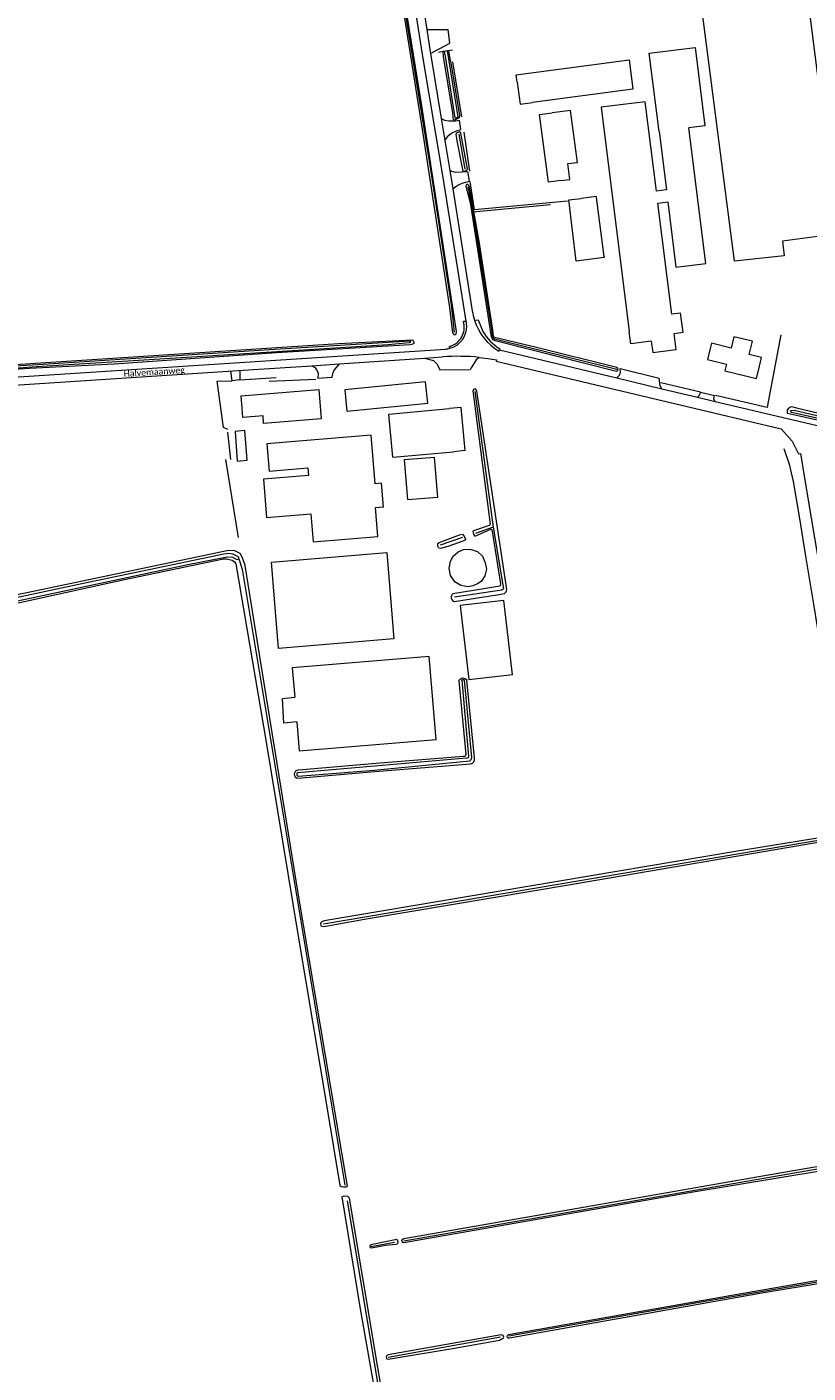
# Model space of a CAD drawing. Extents: x 177628 to 188968, y 384226 to 390673.
# Tile 335 of 393: x 187156 to 187466, y 385144 to 385678. Entities that reach past the tile are written whole.
import ezdxf

# ---------------------------------------------------------------- set-up
doc = ezdxf.new("R2010")
doc.units = 0
for name, color, linetype, lineweight in [('B01_T', 14, 'Continuous', 9), ('B02_F', 14, 'Continuous', 9), ('B02_T', 14, 'Continuous', 9), ('B03_F', 14, 'Continuous', 9), ('B04_F', 14, 'Continuous', 9), ('B11_S', 14, 'Continuous', 9), ('B14_F', 14, 'Continuous', 9), ('T04_F', 253, 'HAAG', 9), ('T07_F', 253, 'Continuous', 9), ('T09_F', 253, 'Continuous', 9), ('T22_F', 253, 'Continuous', 9), ('V00_F', 8, 'Continuous', 9), ('V00_T', 8, 'Continuous', 9), ('W01_F', 253, 'Continuous', 9), ('Z06', 7, 'Continuous', 9)]:
    doc.layers.add(name, color=color, linetype=linetype, lineweight=lineweight)
doc.styles.add('Legend', font='calibri.ttf')
doc.linetypes.add('HAAG', pattern='A,4,-1,[5,TOPOCAD.SHX,S=0.35,R=0,X=-0.35,Y=-0.35],-1', length=6)

msp = doc.modelspace()

# ---------------------------------------------------------------- linework, layer by layer
at = {"layer": 'B01_T', "linetype": 'Continuous'}
for points in [[(187368.25, 385617.234), (187363.291, 385616.587), (187359.783, 385643.483), (187364.731, 385644.128)], [(187368.25, 385617.234), (187371.789, 385617.696), (187370.971, 385623.955), (187374.796, 385624.454), (187372.109, 385645.09), (187364.731, 385644.128)], [(187435.774, 385550.687), (187427.981, 385552.581), (187427.603, 385551.023)], [(187427.603, 385551.023), (187426.419, 385546.148), (187434.016, 385544.3), (187433.367, 385541.63), (187445.852, 385538.594), (187447.036, 385543.459)], [(187447.036, 385543.459), (187447.895, 385546.989), (187442.984, 385548.184)], [(187241.68, 385526.791), (187241.292, 385531.779), (187272.102, 385534.182), (187272.49, 385529.191)], [(187272.49, 385529.191), (187273.006, 385522.547), (187250.21, 385520.739), (187249.968, 385523.789), (187241.949, 385523.152), (187241.68, 385526.791)]]:
    msp.add_lwpolyline(points, dxfattribs=at)
at = {"layer": 'B02_F', "linetype": 'Continuous'}
for points in [[(187350.898, 385656.238), (187350.498, 385659.265), (187395.309, 385665.184), (187395.709, 385662.156)], [(187330.249, 385509.971), (187328.672, 385527.093), (187323.971, 385526.659)], [(187301.463, 385507.319), (187299.883, 385524.437)], [(187239.738, 385505.815), (187243.697, 385506.113), (187242.808, 385517.885), (187238.849, 385517.587), (187239.738, 385505.815)], [(187292.877, 385516.119), (187251.485, 385512.61)]]:
    msp.add_lwpolyline(points, dxfattribs=at)
at = {"layer": 'B02_T', "linetype": 'Continuous'}
for points in [[(187395.709, 385662.156), (187396.852, 385653.512), (187356.992, 385648.247)], [(187350.898, 385656.238), (187352.041, 385647.593), (187356.992, 385648.247)], [(187407.188, 385636.688), (187410.095, 385613.479), (187406.126, 385612.982), (187401.67, 385648.534), (187384.156, 385646.338), (187395.369, 385557.322)], [(187412.231, 385564.133), (187406.695, 385608.266), (187410.674, 385608.765), (187413.923, 385582.837), (187425.771, 385584.322), (187419.025, 385638.171)], [(187385.37, 385586.997), (187385.41, 385586.68), (187374.26, 385585.26), (187371.339, 385609.524), (187376.303, 385610.122)], [(187382.37, 385610.531), (187382.33, 385610.848), (187376.303, 385610.122)], [(187404.117, 385553.38), (187404.678, 385548.905), (187413.995, 385550.073), (187413.186, 385556.522), (187416.709, 385556.962), (187416.24, 385560.704)], [(187404.117, 385553.38), (187395.991, 385552.361), (187395.369, 385557.322)], [(187282.397, 385534.042), (187283.252, 385525.579), (187315.357, 385528.823), (187314.507, 385537.235), (187282.397, 385534.042)], [(187299.883, 385524.437), (187323.971, 385526.659)], [(187301.463, 385507.319), (187325.549, 385509.538)]]:
    msp.add_lwpolyline(points, dxfattribs=at)
at = {"layer": 'B03_F', "linetype": 'Continuous'}
msp.add_lwpolyline([(187333.304, 385456.209), (187331.385, 385455.885), (187328.536, 385456.445), (187326.16, 385457.827), (187324.425, 385460.338), (187323.894, 385463.234), (187324.361, 385466.118), (187325.504, 385468.005), (187327.42, 385469.703), (187329.585, 385470.672), (187332.12, 385470.813), (187335.077, 385469.842), (187337.122, 385468.006), (187338.226, 385465.366), (187338.65, 385462.881), (187338.069, 385460.251), (187336.566, 385457.973), (187335.088, 385457.006), (187333.304, 385456.209)], dxfattribs=at)
at = {"layer": 'B04_F', "linetype": 'Continuous'}
for points in [[(187321.428, 385668.433), (187319.603, 385668.145)], [(187321.891, 385668.506), (187321.428, 385668.433)], [(187323.212, 385668.713), (187321.891, 385668.506)], [(187323.674, 385668.786), (187323.212, 385668.713)], [(187325.216, 385669.029), (187323.674, 385668.786)]]:
    msp.add_lwpolyline(points, dxfattribs=at)
at = {"layer": 'B11_S', "linetype": 'Continuous'}
msp.add_lwpolyline([(187442.984, 385548.184), (187444.257, 385553.387), (187436.877, 385555.193), (187435.774, 385550.687)], dxfattribs=at)
at = {"layer": 'B14_F', "linetype": 'Continuous'}
for points in [[(187437.113, 385585.196), (187424.115, 385686.579), (187433.056, 385687.761), (187432.329, 385693.667), (187465.165, 385697.651), (187478.064, 385596.085)], [(187407.188, 385636.688), (187403.288, 385667.815), (187421.534, 385670.101), (187425.433, 385638.974), (187419.025, 385638.171)], [(187385.37, 385586.997), (187382.37, 385610.531)], [(187478.064, 385596.085), (187456.219, 385593.143), (187456.901, 385587.365), (187437.113, 385585.196)], [(187416.24, 385560.704), (187415.755, 385564.575), (187412.231, 385564.133)], [(187251.485, 385512.61), (187252.404, 385501.763), (187267.713, 385503.06), (187267.966, 385500.08), (187250.119, 385498.567), (187251.407, 385483.376), (187268.99, 385484.866), (187269.939, 385473.68), (187295.585, 385475.854), (187294.612, 385487.335), (187297.828, 385487.607), (187297.033, 385496.985), (187294.517, 385496.771), (187292.877, 385516.119)], [(187330.249, 385509.971), (187325.549, 385509.538)], [(187318.029, 385507.291), (187306.023, 385506.258), (187307.379, 385490.499), (187319.385, 385491.532), (187318.029, 385507.291)], [(187256.148, 385431.383), (187253.323, 385465.714), (187299.102, 385469.481), (187301.927, 385435.15), (187256.148, 385431.383)], [(187328.289, 385448.419), (187331.729, 385419.019), (187348.988, 385421.038), (187345.548, 385450.438), (187328.289, 385448.419)], [(187315.903, 385428.221), (187261.585, 385423.624), (187262.572, 385411.973)], [(187263.394, 385402.285), (187264.377, 385390.681), (187318.695, 385395.278), (187315.903, 385428.221)], [(187263.394, 385402.285), (187258.277, 385401.773), (187257.644, 385411.468), (187262.572, 385411.973)]]:
    msp.add_lwpolyline(points, dxfattribs=at)
at = {"layer": 'T04_F', "linetype": 'HAAG'}
for points in [[(187328.84, 385642.567), (187325.302, 385664.342)], [(187332.112, 385621.01), (187329.891, 385636.437)], [(187370.817, 385608.998), (187333.941, 385605.639), (187332.165, 385616.837)], [(187455.6, 385555.977), (187450.547, 385529.323)], [(187235.969, 385518.381), (187234.222, 385519.205), (187231.717, 385537.478), (187237.698, 385537.708)], [(187240.721, 385538.021), (187255.197, 385539.02)], [(187252.397, 385537.512), (187270.991, 385538.341)], [(187423.653, 385533.191), (187407.932, 385536.866)], [(187450.547, 385529.323), (187450.123, 385527.131), (187429.628, 385531.799)], [(187237.206, 385506.454), (187236.004, 385517.29)]]:
    msp.add_lwpolyline(points, dxfattribs=at)
at = {"layer": 'T07_F', "linetype": 'Continuous'}
for points in [[(187299.179, 385728.975), (187316.405, 385621.579), (187324.685, 385567.832), (187325.859, 385557.065)], [(187327.694, 385635.688), (187330.135, 385621.706)], [(187331.271, 385614.765), (187332.613, 385608.41), (187333.202, 385604.722)], [(187364.096, 385607.599), (187333.202, 385604.722)], [(187333.202, 385604.722), (187340.633, 385558.154), (187340.915, 385555.916), (187341.098, 385555.152), (187341.288, 385554.756), (187341.846, 385554.354), (187390.488, 385542.25)], [(187334.03, 385533.377), (187341.387, 385479.535)], [(187456.749, 385510.844), (187458.907, 385504.564), (187460.453, 385497.757), (187462.823, 385483.806), (187465.294, 385468.031), (187468.5, 385448.949), (187471.373, 385430.931), (187475.23, 385407.174), (187477.481, 385392.457), (187481.634, 385367.634)], [(187235.111, 385506.473), (187240.112, 385475.447)], [(187341.387, 385479.535), (187334.377, 385477.036)], [(187341.387, 385479.535), (187345.48, 385455.07)], [(187329.197, 385475.435), (187320.342, 385472.429)], [(187240.419, 385466.996), (187241.676, 385462.907), (187282.408, 385218.198)], [(187345.48, 385455.07), (187344.819, 385454.587), (187325.994, 385451.702)], [(187274.039, 385321.97), (187483.759, 385357.443)], [(187305.937, 385196.141), (187489.774, 385228.092)], [(187283.431, 385212.048), (187300.214, 385111.221), (187300.981, 385109.347), (187301.942, 385107.2), (187303.351, 385105.97), (187306.184, 385105.235), (187503.366, 385139.507)], [(187292.945, 385193.834), (187302.231, 385195.627)], [(187500.196, 385184.813), (187423.911, 385171.718), (187347.607, 385158.185)], [(187344.2, 385157.805), (187299.681, 385149.835)]]:
    msp.add_lwpolyline(points, dxfattribs=at)
at = {"layer": 'T09_F', "linetype": 'Continuous'}
for points in [[(187324.067, 385566.774), (187325.25, 385556.687), (187325.55, 385556.249), (187325.922, 385555.999), (187326.327, 385556.024), (187326.674, 385556.18), (187326.782, 385557.217), (187312.963, 385646.838), (187299.785, 385728.628), (187299.581, 385729.318), (187299.406, 385729.708), (187298.861, 385729.88), (187298.389, 385729.305), (187303.689, 385696.758), (187313.292, 385636.682), (187324.067, 385566.774)], [(187102.307, 385716.509), (187113.851, 385645.697), (187129.339, 385544.437), (187129.883, 385543.223), (187131.099, 385542.83), (187279.992, 385552.466), (187309.249, 385553.952), (187309.597, 385553.64), (187309.845, 385552.97), (187309.803, 385552.483), (187309.471, 385552.178), (187308.42, 385551.968), (187255.384, 385548.846), (187190.891, 385544.344)], [(187190.891, 385544.344), (187157.241, 385542.558), (187131.441, 385540.902), (187129.922, 385541.159), (187129.101, 385541.364), (187128.753, 385541.677), (187128.283, 385542.611), (187127.88, 385543.628), (187119.578, 385596.376), (187111.525, 385646.477), (187105.184, 385686.469)], [(187321.651, 385666.554), (187321.428, 385668.433)], [(187324.335, 385664.818), (187328.038, 385643.096), (187327.826, 385642.142), (187325.995, 385641.264), (187325.629, 385641.393), (187325.328, 385643.926), (187321.651, 385666.554)], [(187324.335, 385664.818), (187323.674, 385668.786)], [(187327.108, 385632.974), (187326.771, 385634.82), (187326.708, 385635.46), (187326.918, 385636.291), (187327.487, 385636.502), (187328.029, 385636.64), (187328.313, 385636.046), (187330.996, 385621.814), (187330.691, 385621.181), (187330.194, 385620.821), (187329.46, 385620.956), (187327.108, 385632.974)], [(187358.602, 385550.972), (187341.879, 385554.885), (187341.446, 385555.407), (187341.216, 385557.792), (187335.744, 385593.081), (187331.931, 385614.622), (187331.623, 385615.265), (187331.091, 385615.741), (187330.82, 385615.672), (187330.572, 385615.553), (187330.465, 385615.015), (187332.222, 385608.555), (187340.484, 385555.129), (187341.249, 385553.913), (187342.104, 385553.654), (187390.279, 385541.508), (187390.378, 385541.555), (187390.927, 385542.062), (187390.836, 385542.505), (187390.67, 385542.851), (187390.377, 385542.954), (187358.602, 385550.972)], [(187346.729, 385454.741), (187334.815, 385533.562), (187334.266, 385534.432), (187333.809, 385534.387), (187333.676, 385534.327), (187333.323, 385533.691), (187340.197, 385480.749), (187340.124, 385480.556), (187339.785, 385480.245), (187333.476, 385478.14), (187333.203, 385477.858), (187333.583, 385476.833), (187333.976, 385476.132), (187334.397, 385476.081), (187340.439, 385478.785), (187340.631, 385478.711), (187340.958, 385477.981), (187344.259, 385457.067), (187344.092, 385456.195), (187343.966, 385456.083)], [(187459.823, 385527.428), (187461.83, 385527.009), (187538.224, 385508.628)], [(187539.071, 385506), (187501.613, 385514.979), (187458.233, 385524.737)], [(187323.801, 385471.979), (187320.606, 385471.107), (187319.764, 385471.208), (187319.311, 385472.041), (187319.419, 385473.046), (187319.957, 385473.446), (187328, 385476.487), (187329.218, 385476.793), (187329.951, 385475.687), (187330.338, 385474.824), (187329.925, 385474.32), (187329.357, 385473.987), (187323.801, 385471.979)], [(187283.47, 385217.798), (187263.926, 385334.169), (187245.783, 385446.137), (187242.916, 385464.298), (187241.875, 385467.338), (187240.844, 385469.108), (187238.803, 385470.107), (187236.269, 385470.249), (187159.391, 385454.179), (187072.112, 385436.1)], [(187073.713, 385432.1), (187195.032, 385458.731), (187234.264, 385467.041), (187235.468, 385467.022), (187237.692, 385466.503), (187238.705, 385465.841), (187239.158, 385465.007), (187251.224, 385394.227), (187264.062, 385316.381), (187275.569, 385247.741), (187280.494, 385218.024)], [(187343.966, 385456.083), (187337.637, 385455.07), (187325.358, 385453.106)], [(187326.044, 385450.014), (187337.613, 385451.859), (187338.765, 385452.042), (187340.151, 385452.263), (187343.085, 385452.731), (187345.683, 385453.145)], [(187327.767, 385418.586), (187330.474, 385389.233)], [(187333.887, 385387.915), (187330.894, 385418.803)], [(187329.613, 385388.444), (187294.913, 385385.676), (187264.007, 385383.013)], [(187263.796, 385379.868), (187294.335, 385382.471), (187332.367, 385385.618)], [(187483.236, 385358.133), (187437.59, 385350.682), (187274.236, 385323.253), (187273.27, 385322.741), (187272.732, 385322.341), (187272.912, 385321.226), (187274.168, 385320.912), (187291.663, 385324.197), (187372.86, 385337.737), (187483.467, 385356.7)], [(187419.991, 385215.251), (187355.032, 385203.872), (187305.926, 385195.317), (187305.451, 385195.47), (187305.182, 385195.797), (187305.034, 385196.219), (187305.237, 385196.675), (187305.933, 385197.027), (187452.132, 385222.558), (187490.576, 385229.229), (187491.198, 385229.019), (187491.429, 385228.594), (187491.536, 385227.992), (187491.359, 385227.75), (187490.98, 385227.417), (187489.561, 385226.864), (187419.991, 385215.251)], [(187280.494, 385218.024), (187281.149, 385217.74), (187281.865, 385217.568), (187282.522, 385217.558), (187282.913, 385217.566), (187283.47, 385217.798)], [(187281.235, 385213.549), (187281.515, 385213.742), (187282.211, 385213.989), (187283.488, 385213.86), (187284.275, 385213.001)], [(187281.235, 385213.549), (187288.601, 385169.105), (187298.678, 385111.141), (187299.349, 385108.572), (187301.032, 385106.058), (187302.542, 385104.821), (187304.951, 385104.067), (187307.72, 385104.11), (187442.577, 385127.555), (187481.809, 385133.6)], [(187481.04, 385138.15), (187398.414, 385123.174), (187306.359, 385107.007), (187304.837, 385107.203), (187303.188, 385108.218), (187302.216, 385109.855), (187301.131, 385112.636), (187284.275, 385213.001)], [(187298.564, 385194.338), (187302.783, 385194.722), (187303.223, 385194.919), (187303.607, 385195.334), (187303.658, 385195.764), (187303.355, 385196.441), (187303.046, 385196.588), (187292.791, 385194.52), (187292.404, 385194.021), (187292.326, 385193.742), (187292.56, 385193.4), (187293.073, 385193.345), (187298.564, 385194.338)], [(187447.153, 385175.144), (187406.511, 385167.937), (187347.767, 385157.387), (187347.141, 385157.514), (187346.895, 385157.973), (187346.969, 385158.534), (187347.402, 385158.931), (187436.13, 385174.522), (187499.179, 385185.534), (187500.475, 385185.545), (187501.143, 385185.234), (187501.196, 385184.933), (187501.08, 385184.556), (187500.621, 385184.309), (187499.842, 385183.961), (187447.153, 385175.144)], [(187326.048, 385153.495), (187343.832, 385156.67), (187345.432, 385157.546), (187345.542, 385157.834), (187345.245, 385158.498), (187344.572, 385158.755), (187299.689, 385150.785), (187299.092, 385150.518), (187298.812, 385150.074), (187299.013, 385149.447), (187299.132, 385149.181), (187299.42, 385149.071), (187300.402, 385149.192), (187326.048, 385153.495)]]:
    msp.add_lwpolyline(points, dxfattribs=at)
at = {"layer": 'T09_F', "linetype": 'Continuous', "extrusion": (0, 0, -1)}
for centre, radius, start, end in [((-187460.191, 385525.395), 2.066, 341.42362, 79.73053), ((-187329.383, 385417.938), 1.741, 21.83609, 150.22449), ((-187329.712, 385389.2), 0.763, 177.55687, 277.44032)]:
    msp.add_arc(centre, radius, start, end, dxfattribs=at)
at = {"layer": 'T09_F', "linetype": 'Continuous'}
for centre, radius, start, end in [((187326.373, 385451.709), 1.727, 125.99916, 259.01921), ((187344.727, 385454.915), 2.012, 298.37916, 302.00409), ((187344.737, 385454.906), 1.999, 301.89784, 355.25513), ((187332.182, 385387.392), 1.783, 275.94739, 17.06479), ((187263.949, 385381.437), 1.577, 87.90713, 264.41636)]:
    msp.add_arc(centre, radius, start, end, dxfattribs=at)
at = {"layer": 'T22_F', "linetype": 'Continuous'}
for points in [[(187324.076, 385671.85), (187323.438, 385677.243)], [(187328.551, 385637.433), (187327.924, 385641.252)], [(187331.894, 385616.951), (187331.272, 385620.825)], [(187332.252, 385541.992), (187320.167, 385541.846)], [(187391.804, 385542.594), (187407.271, 385538.691)], [(187240.721, 385538.021), (187237.698, 385537.708)], [(187277.35, 385538.961), (187271.727, 385538.583)], [(187423.653, 385533.191), (187429.193, 385531.86)]]:
    msp.add_lwpolyline(points, dxfattribs=at)
at = {"layer": 'V00_F', "linetype": 'Continuous'}
for points in [[(187314.973, 385677.269), (187323.438, 385677.243)], [(187316.49, 385667.721), (187324.076, 385671.85)], [(187320.732, 385641.859), (187322.06, 385641.217), (187323.695, 385640.908), (187326.353, 385640.926), (187327.924, 385641.252)], [(187322.161, 385633.144), (187323.766, 385635.228), (187324.837, 385636.032), (187326.764, 385636.96), (187328.551, 385637.433)], [(187324.108, 385621.274), (187325.176, 385620.776), (187326.467, 385620.508), (187331.272, 385620.825)], [(187325.287, 385613.952), (187326.496, 385614.883), (187327.315, 385615.38), (187329.05, 385616.156), (187331.894, 385616.951)], [(187329.77, 385559.586), (187329.527, 385561.363), (187330.604, 385561.352)], [(187333.909, 385561.758), (187335.346, 385561.939), (187337.178, 385557.307)], [(187324.128, 385550.588), (187323.86, 385551.192), (187326.411, 385552.385)], [(187343.998, 385550.43), (187343.895, 385549.985)], [(187269.344, 385543.692), (187270.506, 385542.911), (187271.361, 385541.911), (187271.876, 385540.759), (187271.727, 385538.583)], [(187280.177, 385544.422), (187278.321, 385542.209), (187277.669, 385540.942), (187277.266, 385539.298), (187277.35, 385538.961)], [(187314.101, 385546.707), (187317.683, 385545.789), (187319.02, 385544.436), (187320.186, 385542.193), (187320.167, 385541.846)], [(187335.832, 385546.996), (187334.591, 385545.953), (187332.594, 385542.783), (187332.252, 385541.992)], [(187390.463, 385538.82), (187391.491, 385539.866), (187391.856, 385540.94), (187391.804, 385542.594)], [(187237.698, 385537.708), (187237.199, 385541.554)], [(187240.73, 385541.781), (187240.721, 385538.021)], [(187408.333, 385534.535), (187407.613, 385535.709), (187407.271, 385538.691)], [(187422.471, 385531.146), (187423.391, 385532.143), (187423.648, 385533.169), (187423.653, 385533.191)], [(187429.527, 385529.456), (187429.006, 385530.329), (187429.022, 385531.312), (187429.193, 385531.86)]]:
    msp.add_lwpolyline(points, dxfattribs=at)
for centre, radius, start, end in [((187320.87, 385558.639), 8.951, 350.87702, 6.07244), ((187321.238, 385559.453), 8.759, 306.20364, 345.23217), ((187355.419, 385568.577), 21.442, 211.7087, 237.81443)]:
    msp.add_arc(centre, radius, start, end, dxfattribs=at)
at = {"layer": 'V00_T', "linetype": 'Continuous'}
for points in [[(187330.604, 385561.352), (187321.313, 385619.221), (187313.313, 385667.311), (187306.091, 385713.031), (187293.633, 385789.57), (187280.894, 385868.781), (187241.133, 386113.891), (187202.163, 386354.531), (187183.789, 386468.561), (187181.846, 386479.625), (187181.482, 386482.245), (187181.048, 386482.118)], [(187287.059, 385850.326), (187296.682, 385790.611), (187309.211, 385713.611), (187314.973, 385677.269)], [(187314.973, 385677.269), (187316.392, 385668.321), (187316.49, 385667.721)], [(187316.49, 385667.721), (187320.732, 385641.859)], [(187320.732, 385641.859), (187322.161, 385633.144)], [(187322.161, 385633.144), (187324.108, 385621.274)], [(187324.108, 385621.274), (187325.287, 385613.952)], [(187325.287, 385613.952), (187333.066, 385565.533)], [(187330.708, 385560.703), (187330.604, 385561.352)], [(187132.383, 385537.891), (187322.427, 385550.31)], [(187314.101, 385546.707), (187321.26, 385547.189)], [(187343.654, 385549.437), (187343.895, 385549.985)], [(187343.895, 385549.985), (187390.463, 385538.82)], [(187029.068, 385527.905), (187159.302, 385536.541), (187246.162, 385542.131), (187269.344, 385543.692)], [(187269.344, 385543.692), (187280.177, 385544.422)], [(187280.177, 385544.422), (187314.101, 385546.707)], [(187335.832, 385546.996), (187339.281, 385546.584), (187342.71, 385546.033), (187342.573, 385545.469), (187428.978, 385524.963), (187455.721, 385518.552), (187460.028, 385513.655), (187462.601, 385508.655), (187463.355, 385508.764), (187465.078, 385498.208), (187561.782, 384920.77), (187582.282, 384798.525)], [(187390.463, 385538.82), (187408.333, 385534.535)], [(187408.333, 385534.535), (187422.471, 385531.146)], [(187422.471, 385531.146), (187429.527, 385529.456)], [(187429.527, 385529.456), (187473.926, 385519.016), (187678.591, 385470.082), (187696.195, 385466.001)]]:
    msp.add_lwpolyline(points, dxfattribs=at)
for centre, radius, start, end in [((187355.09, 385568.47), 22.219, 187.5947, 197.58181), ((187321.832, 385559.279), 8.99, 284.79932, 9.11115), ((187355.052, 385568.466), 22.181, 197.60299, 239.07979), ((187327.416, 385461.763), 85.648, 84.36073, 94.12164), ((187321.827, 385559.326), 9.036, 273.8092, 284.75475)]:
    msp.add_arc(centre, radius, start, end, dxfattribs=at)
at = {"layer": 'W01_F', "linetype": 'Continuous'}
for points in [[(187321.891, 385668.506), (187322.32, 385666.582), (187326.158, 385642.194), (187326.305, 385642.142), (187326.772, 385642.183), (187327.217, 385642.397), (187327.491, 385642.589), (187323.212, 385668.713)], [(187129.597, 385542.575), (187130.953, 385542.453), (187160.538, 385544.137), (187252.547, 385550.178), (187291.13, 385552.454), (187308.25, 385553.505), (187308.554, 385553.173), (187308.372, 385552.883), (187308.025, 385552.728), (187299.697, 385551.916), (187217.467, 385546.816), (187160.222, 385543.215), (187131.11, 385541.17), (187129.551, 385541.514), (187128.827, 385541.97), (187128.672, 385542.317), (187128.753, 385542.718), (187129.597, 385542.575)], [(187459.305, 385525.635), (187459.703, 385525.947), (187460.809, 385526.052), (187521.735, 385511.68), (187538.206, 385507.761)], [(187538.518, 385506.594), (187506.414, 385514.317), (187473.505, 385522.035), (187459.761, 385525.063), (187459.305, 385525.635)], [(187240.419, 385466.996), (187240.411, 385467.493), (187240.072, 385467.771), (187238.04, 385468.794), (187236.269, 385469.075), (187234.359, 385468.864), (187180.492, 385457.642), (187069.662, 385433.956), (187048.776, 385429.62), (187048.326, 385429.347), (187048.381, 385428.585), (187048.892, 385428.241), (187049.476, 385428.216), (187056.826, 385429.859), (187220.092, 385464.77), (187235.775, 385467.78), (187237.844, 385467.633), (187239.046, 385467.026), (187239.644, 385466.649), (187240.419, 385466.996)], [(187332.845, 385388.022), (187329.934, 385418.855)], [(187328.841, 385418.806), (187331.602, 385388.535)], [(187330.732, 385387.812), (187263.798, 385381.969)], [(187263.964, 385380.637), (187294.129, 385383.046), (187332.072, 385386.711)]]:
    msp.add_lwpolyline(points, dxfattribs=at)
at = {"layer": 'W01_F', "linetype": 'Continuous', "extrusion": (0, 0, -1)}
for centre, radius, start, end in [((-187329.405, 385418.439), 0.673, 33.07856, 141.78765), ((-187330.761, 385388.662), 0.85, 188.58285, 271.96165)]:
    msp.add_arc(centre, radius, start, end, dxfattribs=at)
at = {"layer": 'W01_F', "linetype": 'Continuous'}
for centre, radius, start, end in [((187331.296, 385388.052), 1.549, 300.05295, 358.89762), ((187264.041, 385381.323), 0.69, 110.57326, 263.63442)]:
    msp.add_arc(centre, radius, start, end, dxfattribs=at)

# ---------------------------------------------------------------- texts
at = {"layer": 'Z06', "linetype": 'Continuous', "style": 'Legend'}
msp.add_text('Halvemaanweg', height=2.5, rotation=3.72643, dxfattribs=at).set_placement((187194.732, 385539.2))

doc.saveas('drawing.dxf')
